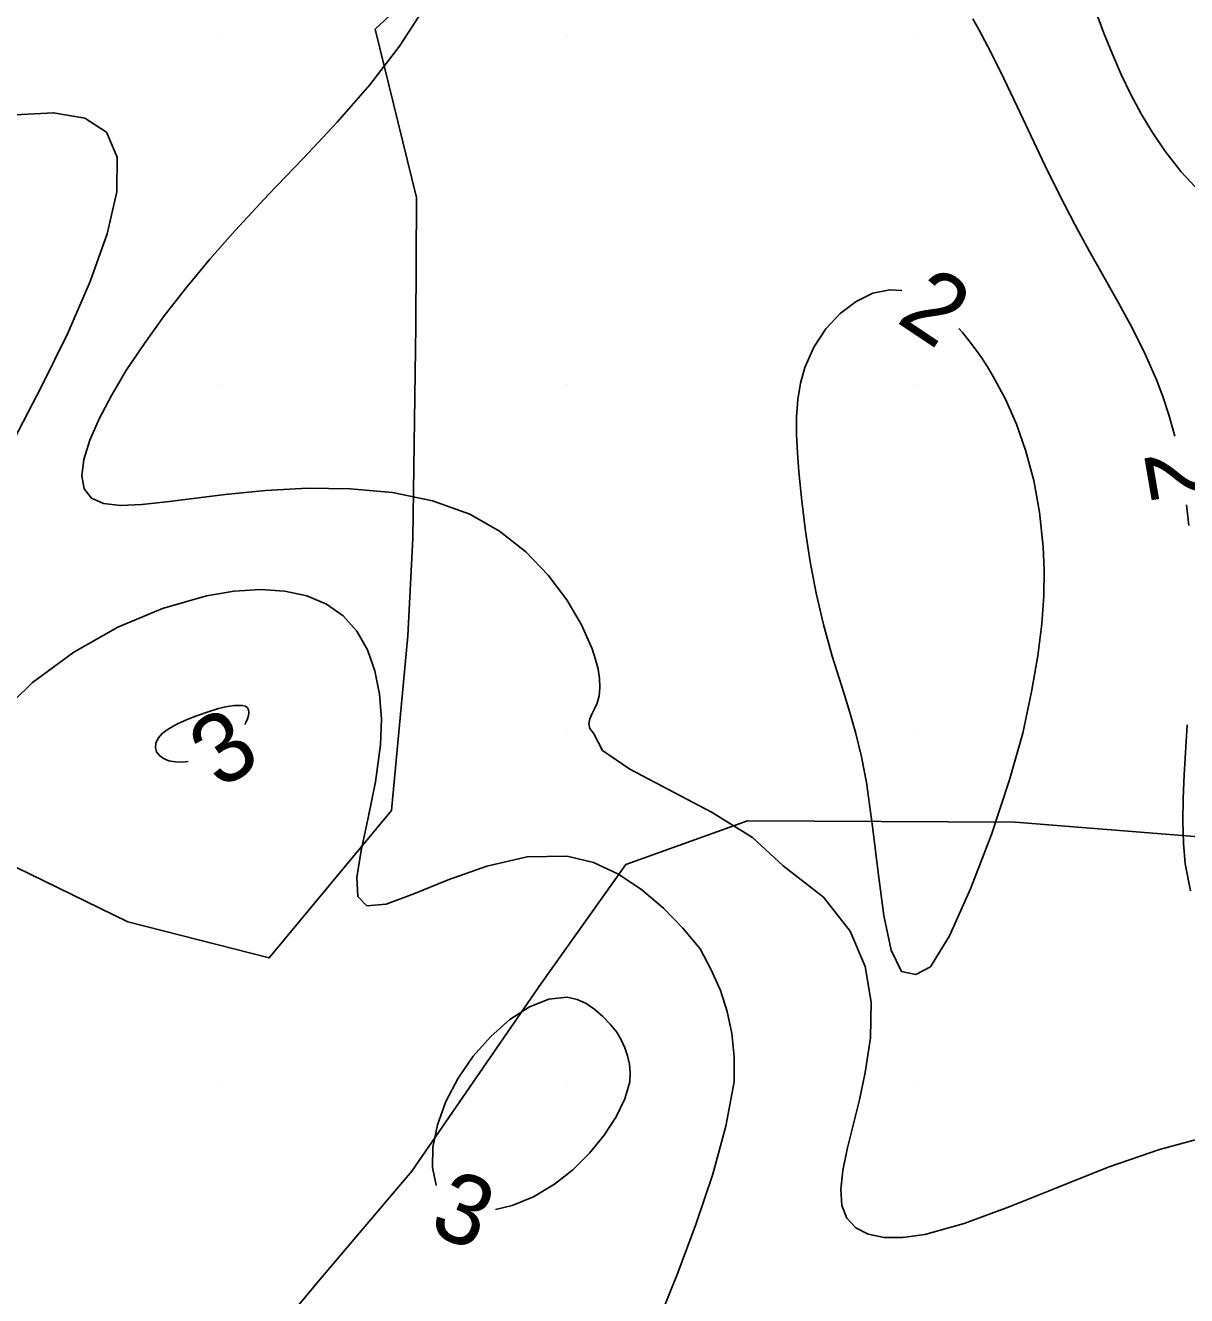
# Model space of a CAD drawing. Extents: x 2602990 to 2605851, y 618069 to 619180.
# Drawn here: x 2603334.46 to 2603367.77, y 618573.87 to 618610.3 of the extents above; entities that cross this region are included whole.
import ezdxf

# ---------------------------------------------------------------- set-up
doc = ezdxf.new("R2010")
doc.units = 0
for name, color, linetype in [('DTM Contours Minor', 7, 'Continuous'), ('DTM Contours Minor Text', 7, 'Continuous'), ('Exist DTM Crownline', 7, 'Continuous'), ('Exist DTM QL2 LIDAR Elevation Point', 7, 'Continuous'), ('Exist Roads EOP', 7, 'Continuous'), ('PH Exist DTM Obscure Area', 7, 'Continuous')]:
    doc.layers.add(name, color=color, linetype=linetype)

msp = doc.modelspace()

# ---------------------------------------------------------------- linework, layer by layer
at = {"layer": 'DTM Contours Minor'}
for points in [[(2603364.203, 618613.604), (2603364.407, 618612.952), (2603364.643, 618612.215), (2603364.886, 618611.489), (2603365.138, 618610.776), (2603365.4, 618610.078), (2603365.64, 618609.48), (2603365.895, 618608.895), (2603366.169, 618608.325), (2603366.466, 618607.769), (2603366.791, 618607.229), (2603367.148, 618606.705), (2603367.618, 618606.107), (2603368.14, 618605.535)], [(2603350.755, 618590), (2603350.651, 618590.137), (2603350.623, 618590.273), (2603350.65, 618590.41), (2603350.712, 618590.552), (2603350.79, 618590.702), (2603350.863, 618590.863), (2603350.922, 618591.079), (2603350.945, 618591.314), (2603350.934, 618591.567), (2603350.891, 618591.837), (2603350.819, 618592.121), (2603350.721, 618592.419), (2603350.416, 618593.111), (2603349.995, 618593.828), (2603349.461, 618594.537), (2603348.817, 618595.203), (2603348.066, 618595.796), (2603347.211, 618596.281), (2603346.145, 618596.667), (2603344.99, 618596.904), (2603343.782, 618597.015), (2603342.556, 618597.027), (2603341.348, 618596.964), (2603340.194, 618596.851), (2603338.514, 618596.635), (2603337.801, 618596.56), (2603337.195, 618596.537), (2603336.708, 618596.59), (2603336.358, 618596.741), (2603336.153, 618597.009), (2603336.087, 618597.385), (2603336.144, 618597.855), (2603336.313, 618598.405), (2603336.58, 618599.022), (2603336.932, 618599.692), (2603337.369, 618600.421), (2603337.876, 618601.184), (2603338.447, 618601.973), (2603339.075, 618602.78), (2603339.754, 618603.599), (2603340.48, 618604.421), (2603341.44, 618605.45), (2603342.427, 618606.483), (2603343.406, 618607.53), (2603344.342, 618608.6), (2603345.199, 618609.705), (2603345.942, 618610.853)], [(2603361.634, 618610.49), (2603361.81, 618610.183), (2603361.984, 618609.864), (2603362.157, 618609.532), (2603362.532, 618608.778), (2603362.914, 618607.979), (2603363.708, 618606.299), (2603364.127, 618605.444), (2603364.565, 618604.596), (2603364.98, 618603.837), (2603365.818, 618602.35), (2603366.217, 618601.612), (2603366.586, 618600.87), (2603366.914, 618600.12), (2603367.098, 618599.631), (2603367.261, 618599.135), (2603367.403, 618598.629), (2603367.429, 618598.521)], [(2603334.142, 618598.437), (2603334.931, 618599.945), (2603335.678, 618601.479), (2603336.324, 618602.957), (2603336.812, 618604.326), (2603337.089, 618605.533), (2603337.1, 618606.524), (2603336.789, 618607.245), (2603336.169, 618607.645), (2603335.275, 618607.796), (2603334.171, 618607.74)], [(2603360, 618583.078), (2603359.593, 618583.166), (2603359.299, 618583.78), (2603359.086, 618584.776), (2603358.919, 618586.006), (2603358.764, 618587.325), (2603358.587, 618588.587), (2603358.445, 618589.325), (2603358.285, 618589.99), (2603358.114, 618590.597), (2603357.939, 618591.159), (2603357.602, 618592.212), (2603357.351, 618593.118), (2603357.142, 618594.021), (2603356.972, 618594.916), (2603356.836, 618595.799), (2603356.73, 618596.663), (2603356.648, 618597.503), (2603356.607, 618598.043), (2603356.583, 618598.568), (2603356.584, 618599.078), (2603356.618, 618599.57), (2603356.693, 618600.043), (2603356.818, 618600.495), (2603357.077, 618601.077), (2603357.423, 618601.599), (2603357.835, 618602.043), (2603358.292, 618602.389), (2603358.773, 618602.622), (2603359.256, 618602.72), (2603359.595, 618602.701), (2603359.602, 618602.699)], [(2603361.236, 618601.609), (2603361.338, 618601.495), (2603361.525, 618601.268), (2603361.707, 618601.027), (2603361.885, 618600.774), (2603362.057, 618600.509), (2603362.225, 618600.232), (2603362.574, 618599.58), (2603362.89, 618598.868), (2603363.163, 618598.093), (2603363.388, 618597.251), (2603363.555, 618596.338), (2603363.658, 618595.351), (2603363.685, 618594.676), (2603363.674, 618593.946), (2603363.616, 618593.136), (2603363.501, 618592.225), (2603363.321, 618591.187), (2603363.068, 618590), (2603362.694, 618588.662), (2603362.174, 618587.098), (2603361.576, 618585.534), (2603360.968, 618584.192), (2603360.42, 618583.299), (2603360, 618583.078)], [(2603367.767, 618596.552), (2603367.83, 618595.957)], [(2603353.816, 618583.816), (2603353.324, 618584.406), (2603352.766, 618584.982), (2603352.149, 618585.51), (2603351.479, 618585.957), (2603350.76, 618586.291), (2603350, 618586.478), (2603348.853, 618586.46), (2603347.695, 618586.192), (2603346.592, 618585.795), (2603345.608, 618585.391), (2603344.809, 618585.102), (2603344.258, 618585.049), (2603343.999, 618585.316), (2603343.969, 618585.866), (2603344.093, 618586.639), (2603344.298, 618587.572), (2603344.509, 618588.603), (2603344.652, 618589.67), (2603344.674, 618590.409), (2603344.622, 618591.121), (2603344.49, 618591.788), (2603344.274, 618592.396), (2603343.97, 618592.929), (2603343.574, 618593.372), (2603343.096, 618593.705), (2603342.535, 618593.939), (2603341.901, 618594.078), (2603341.204, 618594.123), (2603340.452, 618594.077), (2603339.655, 618593.944), (2603338.399, 618593.583), (2603337.115, 618593.041), (2603335.856, 618592.328), (2603334.672, 618591.456), (2603333.617, 618590.436)], [(2603340, 618590.707), (2603339.702, 618590.614), (2603339.398, 618590.509), (2603339.1, 618590.393), (2603338.825, 618590.268), (2603338.586, 618590.137), (2603338.398, 618590), (2603338.271, 618589.859), (2603338.204, 618589.72), (2603338.192, 618589.587), (2603338.229, 618589.465), (2603338.31, 618589.359), (2603338.429, 618589.274), (2603338.583, 618589.214), (2603338.763, 618589.181), (2603338.964, 618589.174), (2603339.132, 618589.191)], [(2603340.755, 618590.256), (2603340.791, 618590.314), (2603340.837, 618590.415), (2603340.865, 618590.51), (2603340.874, 618590.595), (2603340.863, 618590.669), (2603340.83, 618590.73), (2603340.775, 618590.775), (2603340.689, 618590.796), (2603340.583, 618590.801), (2603340.459, 618590.793), (2603340.319, 618590.774), (2603340.165, 618590.745), (2603340, 618590.707)], [(2603367.784, 618590.245), (2603367.697, 618588.813), (2603367.667, 618588.132), (2603367.658, 618587.476), (2603367.677, 618586.849), (2603367.732, 618586.252), (2603367.88, 618585.477)], [(2603368.447, 618578.45), (2603366.995, 618578.066), (2603365.521, 618577.551), (2603364.068, 618576.977), (2603362.678, 618576.416), (2603361.394, 618575.942), (2603360.259, 618575.625), (2603359.634, 618575.535), (2603359.092, 618575.537), (2603358.639, 618575.631), (2603358.283, 618575.815), (2603358.029, 618576.09), (2603357.885, 618576.455), (2603357.852, 618576.914), (2603357.911, 618577.456), (2603358.037, 618578.072), (2603358.385, 618579.489), (2603358.553, 618580.273), (2603358.699, 618581.263), (2603358.721, 618582.284), (2603358.551, 618583.312), (2603358.12, 618584.324), (2603357.36, 618585.295), (2603356.202, 618586.202), (2603355.321, 618587.007), (2603354.159, 618587.73), (2603351.803, 618588.97), (2603351.014, 618589.507), (2603350.755, 618590)], [(2603352.64, 618573.195), (2603353.176, 618574.528), (2603353.704, 618575.937), (2603354.178, 618577.359), (2603354.557, 618578.733), (2603354.795, 618580), (2603354.796, 618580.718), (2603354.729, 618581.386), (2603354.596, 618582.017), (2603354.399, 618582.623), (2603354.138, 618583.218), (2603353.816, 618583.816)], [(2603351.431, 618581.431), (2603351.237, 618581.659), (2603351.027, 618581.88), (2603350.799, 618582.081), (2603350.553, 618582.248), (2603350.287, 618582.368), (2603350, 618582.429), (2603349.478, 618582.378), (2603348.921, 618582.155), (2603348.357, 618581.787), (2603347.81, 618581.305), (2603347.307, 618580.737), (2603346.874, 618580.112), (2603346.527, 618579.442), (2603346.286, 618578.772), (2603346.155, 618578.129), (2603346.141, 618577.544), (2603346.247, 618577.044), (2603346.256, 618577.029)], [(2603347.952, 618576.34), (2603348.43, 618576.453), (2603349.039, 618576.706), (2603349.641, 618577.066), (2603350.165, 618577.482), (2603350.645, 618577.958), (2603351.063, 618578.472), (2603351.406, 618578.999), (2603351.656, 618579.516), (2603351.798, 618580), (2603351.814, 618580.263), (2603351.792, 618580.511), (2603351.738, 618580.748), (2603351.657, 618580.978), (2603351.553, 618581.204), (2603351.431, 618581.431)]]:
    msp.add_lwpolyline(points, dxfattribs=at)
at = {"layer": 'Exist DTM Crownline'}
msp.add_spline([(2603233.488, 618380.754), (2603285.185, 618400.095), (2603335.457, 618418.629), (2603390.812, 618439.069), (2603440.087, 618457.325), (2603493.996, 618477.231), (2603542.655, 618495.301), (2603600.808, 618516.867), (2603653.659, 618536.362), (2603706.222, 618555.742), (2603764.811, 618577.593), (2603823.52, 618599.847), (2603878.564, 618620.56), (2603937.951, 618643.078), (2603997.369, 618665.789), (2604036.209, 618680.665), (2604055.311, 618688.017)], degree=3, dxfattribs=at)
at = {"layer": 'Exist DTM QL2 LIDAR Elevation Point'}
for p, q in [((2603340, 618610), (2603340, 618610)), ((2603350, 618610), (2603350, 618610)), ((2603360, 618610), (2603360, 618610)), ((2603340, 618600), (2603340, 618600)), ((2603350, 618600), (2603350, 618600)), ((2603360, 618600), (2603360, 618600)), ((2603340, 618590), (2603340, 618590)), ((2603350, 618590), (2603350, 618590)), ((2603360, 618590), (2603360, 618590)), ((2603340, 618580), (2603340, 618580)), ((2603350, 618580), (2603350, 618580)), ((2603360, 618580), (2603360, 618580))]:
    msp.add_line(p, q, dxfattribs=at)
at = {"layer": 'Exist Roads EOP'}
for points in [[(2603230.17, 618389.98), (2603282.929, 618409.597), (2603332.773, 618427.868), (2603388.167, 618448.413), (2603437.203, 618466.721), (2603490.778, 618486.527), (2603539.039, 618504.558), (2603597.451, 618526.156), (2603651.053, 618545.972), (2603705.208, 618566.084), (2603762.02, 618587.183), (2603820.334, 618609.162), (2603876.341, 618629.99), (2603934.909, 618652.28), (2603996.409, 618675.568), (2604033.216, 618689.957), (2604052.01, 618697.199)], [(2604034.633, 618668.486), (2603984.89, 618650.123), (2603936.767, 618631.654), (2603888.195, 618613.335), (2603837.766, 618594.258), (2603782.918, 618573.705), (2603731.939, 618554.39), (2603671.126, 618532.171), (2603621.822, 618514.106), (2603561.545, 618491.877), (2603506.421, 618471.293), (2603452.163, 618451.33), (2603398.364, 618431.316), (2603341.431, 618410.355), (2603281.65, 618388.199), (2603223.033, 618366.475), (2603185.717, 618352.612)]]:
    msp.add_spline(points, degree=3, dxfattribs=at)
at = {"layer": 'PH Exist DTM Obscure Area'}
for points in [[(2603415.062, 618610.55), (2603408.666, 618613.245), (2603397.386, 618616.155), (2603380.334, 618619.663), (2603369.118, 618622.826), (2603357.376, 618622.185), (2603344.501, 618610.191), (2603345.683, 618605.363), (2603345.666, 618601.682), (2603345.573, 618595.591), (2603345.433, 618592.8), (2603344.964, 618587.79), (2603341.454, 618583.555), (2603337.398, 618584.59), (2603330.182, 618588.114), (2603322.13, 618589.549), (2603312.672, 618588.833), (2603302.01, 618588.504), (2603289.628, 618586.533), (2603284.025, 618582.562), (2603282.198, 618572.038)], [(2603338.976, 618569.608), (2603342.869, 618574.284), (2603345.549, 618577.444), (2603349.255, 618582.82), (2603351.683, 618586.235), (2603355.179, 618587.487), (2603362.856, 618587.45), (2603371.356, 618586.775), (2603379.328, 618582.041), (2603384.951, 618576.937), (2603394.703, 618572.83)]]:
    msp.add_lwpolyline(points, dxfattribs=at)

# ---------------------------------------------------------------- texts
at = {"layer": 'DTM Contours Minor Text'}
for s, rotation, p in [('2', 326.2903, (2603359.405, 618601.817)), ('2', 279.7327, (2603366.539, 618598.018)), ('3', 33.291, (2603340.056, 618588.361)), ('3', 337.8899, (2603345.983, 618575.698))]:
    msp.add_text(s, height=2, rotation=rotation, dxfattribs=at).set_placement(p)

doc.saveas('drawing.dxf')
